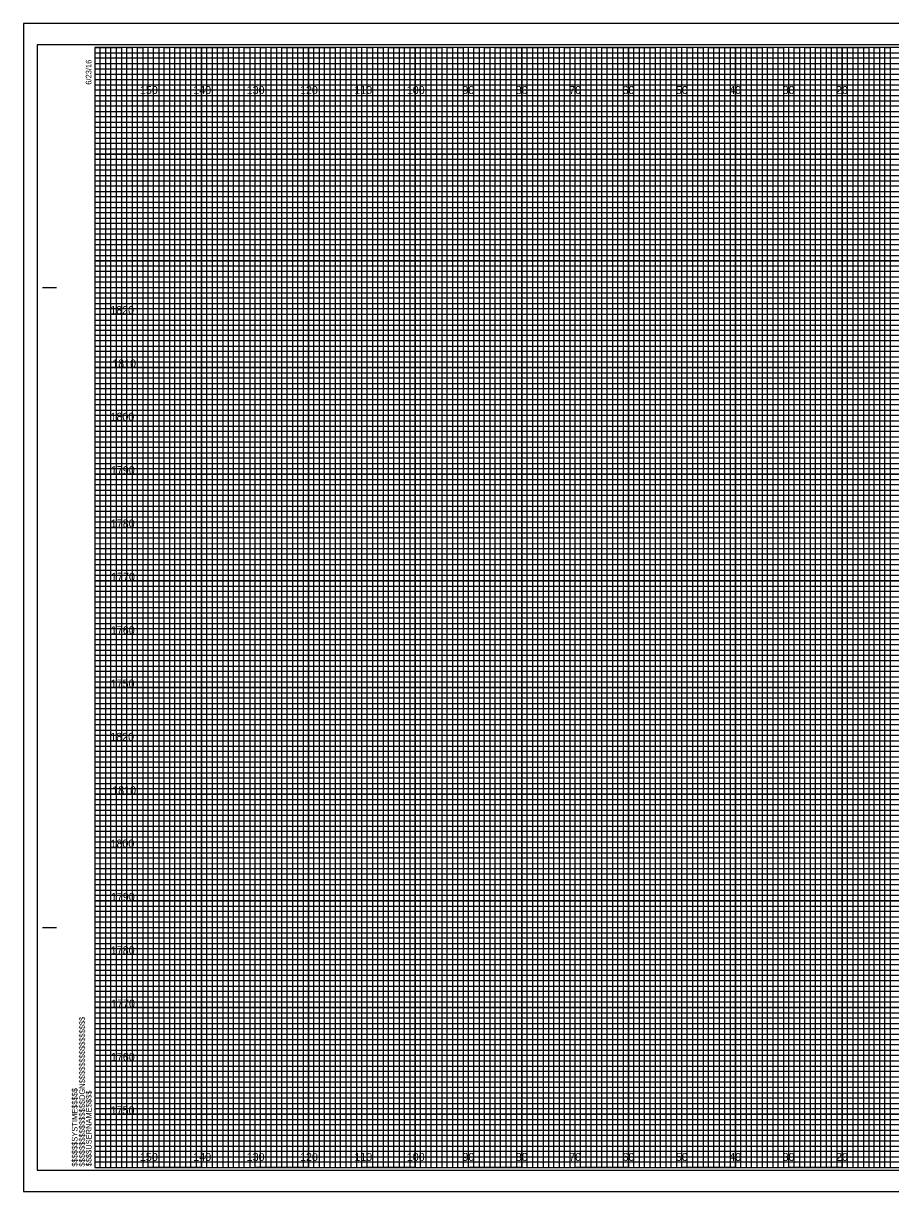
# Model space of a CAD drawing. Extents: x -15 to 323, y -5 to 6170.
# Drawn here: x -13.4 to 149.1, y 3075.5 to 3294.5 of the extents above; entities that cross this region are included whole.
import ezdxf

# ---------------------------------------------------------------- set-up
doc = ezdxf.new("R2010")
doc.units = 0
for name, color, linetype in [('Prop XS DDE', 7, 'Continuous'), ('Prop XS DDE Slope Text', 7, 'Continuous'), ('Prop XS DDE Text', 7, 'Continuous'), ('Prop XS Earthwork Shape', 7, 'Continuous'), ('Prop XS Noise Wall', 7, 'Continuous'), ('Prop XS Retaining Wall', 7, 'Continuous'), ('Prop XS Station Labels', 7, 'Continuous'), ('Scratch_Level_3', 7, 'Continuous'), ('Scratch_Level_7', 7, 'Continuous'), ('Scratch_Level_8', 7, 'Continuous'), ('Sheet Cross Section Grid Minor 1 CELL', 7, 'Continuous')]:
    doc.layers.add(name, color=color, linetype=linetype)

msp = doc.modelspace()

# ---------------------------------------------------------------- linework, layer by layer
at = {"layer": 'Prop XS DDE'}
msp.add_lwpolyline([(-13.4, 3075.5), (323.3, 3075.5), (323.3, 3294.5), (-13.4, 3294.5)], close=True, dxfattribs=at)
at = {"layer": 'Prop XS DDE Slope Text'}
msp.add_lwpolyline([(-10.8, 3079.5), (322.4, 3079.5), (322.4, 3290.5), (-10.8, 3290.5)], close=True, dxfattribs=at)
at = {"layer": 'Prop XS DDE Text'}
for p, q in [((10, 3080), (10, 3290)), ((20, 3080), (20, 3290)), ((30, 3080), (30, 3290)), ((40, 3080), (40, 3290)), ((50, 3080), (50, 3290)), ((60, 3080), (60, 3290)), ((70, 3080), (70, 3290)), ((80, 3080), (80, 3290)), ((90, 3080), (90, 3290)), ((100, 3080), (100, 3290)), ((110, 3080), (110, 3290)), ((120, 3080), (120, 3290)), ((130, 3080), (130, 3290)), ((140, 3080), (140, 3290)), ((0, 3280), (320, 3280)), ((0, 3270), (320, 3270)), ((0, 3260), (320, 3260)), ((0, 3250), (320, 3250)), ((0, 3240), (320, 3240)), ((0, 3230), (320, 3230)), ((0, 3220), (320, 3220)), ((0, 3210), (320, 3210)), ((0, 3200), (320, 3200)), ((0, 3190), (320, 3190)), ((0, 3180), (320, 3180)), ((0, 3170), (320, 3170)), ((0, 3160), (320, 3160)), ((0, 3150), (320, 3150)), ((0, 3140), (320, 3140)), ((0, 3130), (320, 3130)), ((0, 3120), (320, 3120)), ((0, 3110), (320, 3110)), ((0, 3100), (320, 3100)), ((0, 3090), (320, 3090))]:
    msp.add_line(p, q, dxfattribs=at)
at = {"layer": 'Prop XS Earthwork Shape'}
for p, q in [((10, 3290), (0, 3290)), ((10, 3080), (10, 3290)), ((30, 3290), (20, 3290)), ((20, 3290), (20, 3080)), ((30, 3080), (30, 3290)), ((50, 3290), (40, 3290)), ((40, 3290), (40, 3080)), ((50, 3080), (50, 3290)), ((70, 3290), (60, 3290)), ((60, 3290), (60, 3080)), ((70, 3080), (70, 3290)), ((90, 3290), (80, 3290)), ((80, 3290), (80, 3080)), ((90, 3080), (90, 3290)), ((110, 3290), (100, 3290)), ((100, 3290), (100, 3080)), ((110, 3080), (110, 3290)), ((130, 3290), (120, 3290)), ((120, 3290), (120, 3080)), ((130, 3080), (130, 3290)), ((150, 3290), (140, 3290)), ((140, 3290), (140, 3080)), ((20, 3080), (10, 3080)), ((40, 3080), (30, 3080)), ((60, 3080), (50, 3080)), ((80, 3080), (70, 3080)), ((100, 3080), (90, 3080)), ((120, 3080), (110, 3080)), ((140, 3080), (130, 3080))]:
    msp.add_line(p, q, dxfattribs=at)
for points in [[(0, 3280), (320, 3280), (320, 3270), (0, 3270)], [(0, 3260), (320, 3260), (320, 3250), (0, 3250)], [(0, 3240), (320, 3240), (320, 3230), (0, 3230)], [(0, 3220), (320, 3220), (320, 3210), (0, 3210)], [(0, 3200), (320, 3200), (320, 3190), (0, 3190)], [(0, 3180), (320, 3180), (320, 3170), (0, 3170)], [(0, 3160), (320, 3160), (320, 3150), (0, 3150)], [(0, 3140), (320, 3140), (320, 3130), (0, 3130)], [(0, 3120), (320, 3120), (320, 3110), (0, 3110)], [(0, 3100), (320, 3100), (320, 3090), (0, 3090)]]:
    msp.add_lwpolyline(points, dxfattribs=at)
at = {"layer": 'Prop XS Noise Wall'}
for p, q in [((-9.8, 3245), (-7.3, 3245)), ((-9.7, 3245), (-7.2, 3245)), ((-9.8, 3125), (-7.3, 3125)), ((-9.7, 3125), (-7.2, 3125)), ((0, 3080), (0, 3080)), ((0, 3080), (0, 3080)), ((0, 3080), (0, 3080)), ((0, 3080), (0, 3080)), ((0, 3080), (0, 3080)), ((0, 3080), (0, 3080)), ((0, 3080), (0, 3080))]:
    msp.add_line(p, q, dxfattribs=at)
msp.add_lwpolyline([(320, 3290), (0, 3290), (0, 3080), (320, 3080)], close=True, dxfattribs=at)
at = {"layer": 'Prop XS Retaining Wall'}
for points in [[(0, 3080), (1, 3080), (1, 3290), (2, 3290), (2, 3080)], [(2, 3080), (3, 3080), (3, 3290), (4, 3290), (4, 3080)], [(5, 3080), (6, 3080), (6, 3290), (7, 3290), (7, 3080)], [(7, 3080), (8, 3080), (8, 3290), (9, 3290), (9, 3080)], [(10, 3080), (11, 3080), (11, 3290), (12, 3290), (12, 3080)], [(12, 3080), (13, 3080), (13, 3290), (14, 3290), (14, 3080)], [(15, 3080), (16, 3080), (16, 3290), (17, 3290), (17, 3080)], [(17, 3080), (18, 3080), (18, 3290), (19, 3290), (19, 3080)], [(20, 3080), (21, 3080), (21, 3290), (22, 3290), (22, 3080)], [(22, 3080), (23, 3080), (23, 3290), (24, 3290), (24, 3080)], [(25, 3080), (26, 3080), (26, 3290), (27, 3290), (27, 3080)], [(27, 3080), (28, 3080), (28, 3290), (29, 3290), (29, 3080)], [(30, 3080), (31, 3080), (31, 3290), (32, 3290), (32, 3080)], [(32, 3080), (33, 3080), (33, 3290), (34, 3290), (34, 3080)], [(35, 3080), (36, 3080), (36, 3290), (37, 3290), (37, 3080)], [(37, 3080), (38, 3080), (38, 3290), (39, 3290), (39, 3080)], [(40, 3080), (41, 3080), (41, 3290), (42, 3290), (42, 3080)], [(42, 3080), (43, 3080), (43, 3290), (44, 3290), (44, 3080)], [(45, 3080), (46, 3080), (46, 3290), (47, 3290), (47, 3080)], [(47, 3080), (48, 3080), (48, 3290), (49, 3290), (49, 3080)], [(50, 3080), (51, 3080), (51, 3290), (52, 3290), (52, 3080)], [(52, 3080), (53, 3080), (53, 3290), (54, 3290), (54, 3080)], [(55, 3080), (56, 3080), (56, 3290), (57, 3290), (57, 3080)], [(57, 3080), (58, 3080), (58, 3290), (59, 3290), (59, 3080)], [(60, 3080), (61, 3080), (61, 3290), (62, 3290), (62, 3080)], [(62, 3080), (63, 3080), (63, 3290), (64, 3290), (64, 3080)], [(65, 3080), (66, 3080), (66, 3290), (67, 3290), (67, 3080)], [(67, 3080), (68, 3080), (68, 3290), (69, 3290), (69, 3080)], [(70, 3080), (71, 3080), (71, 3290), (72, 3290), (72, 3080)], [(72, 3080), (73, 3080), (73, 3290), (74, 3290), (74, 3080)], [(75, 3080), (76, 3080), (76, 3290), (77, 3290), (77, 3080)], [(77, 3080), (78, 3080), (78, 3290), (79, 3290), (79, 3080)], [(80, 3080), (81, 3080), (81, 3290), (82, 3290), (82, 3080)], [(82, 3080), (83, 3080), (83, 3290), (84, 3290), (84, 3080)], [(85, 3080), (86, 3080), (86, 3290), (87, 3290), (87, 3080)], [(87, 3080), (88, 3080), (88, 3290), (89, 3290), (89, 3080)], [(90, 3080), (91, 3080), (91, 3290), (92, 3290), (92, 3080)], [(92, 3080), (93, 3080), (93, 3290), (94, 3290), (94, 3080)], [(95, 3080), (96, 3080), (96, 3290), (97, 3290), (97, 3080)], [(97, 3080), (98, 3080), (98, 3290), (99, 3290), (99, 3080)], [(100, 3080), (101, 3080), (101, 3290), (102, 3290), (102, 3080)], [(102, 3080), (103, 3080), (103, 3290), (104, 3290), (104, 3080)], [(105, 3080), (106, 3080), (106, 3290), (107, 3290), (107, 3080)], [(107, 3080), (108, 3080), (108, 3290), (109, 3290), (109, 3080)], [(110, 3080), (111, 3080), (111, 3290), (112, 3290), (112, 3080)], [(112, 3080), (113, 3080), (113, 3290), (114, 3290), (114, 3080)], [(115, 3080), (116, 3080), (116, 3290), (117, 3290), (117, 3080)], [(117, 3080), (118, 3080), (118, 3290), (119, 3290), (119, 3080)], [(120, 3080), (121, 3080), (121, 3290), (122, 3290), (122, 3080)], [(122, 3080), (123, 3080), (123, 3290), (124, 3290), (124, 3080)], [(125, 3080), (126, 3080), (126, 3290), (127, 3290), (127, 3080)], [(127, 3080), (128, 3080), (128, 3290), (129, 3290), (129, 3080)], [(130, 3080), (131, 3080), (131, 3290), (132, 3290), (132, 3080)], [(132, 3080), (133, 3080), (133, 3290), (134, 3290), (134, 3080)], [(135, 3080), (136, 3080), (136, 3290), (137, 3290), (137, 3080)], [(137, 3080), (138, 3080), (138, 3290), (139, 3290), (139, 3080)], [(140, 3080), (141, 3080), (141, 3290), (142, 3290), (142, 3080)], [(142, 3080), (143, 3080), (143, 3290), (144, 3290), (144, 3080)], [(145, 3080), (146, 3080), (146, 3290), (147, 3290), (147, 3080)], [(147, 3080), (148, 3080), (148, 3290), (149, 3290), (149, 3080)]]:
    msp.add_lwpolyline(points, dxfattribs=at)
at = {"layer": 'Prop XS Station Labels'}
for points in [[(0, 3290), (5, 3290), (5, 3080), (15, 3080), (15, 3290), (25, 3290), (25, 3080), (35, 3080), (35, 3290), (45, 3290), (45, 3080), (55, 3080), (55, 3290), (65, 3290), (65, 3080), (75, 3080), (75, 3290), (85, 3290), (85, 3080), (95, 3080), (95, 3290), (105, 3290), (105, 3080), (115, 3080), (115, 3290), (125, 3290), (125, 3080), (135, 3080), (135, 3290), (145, 3290), (145, 3080), (155, 3080)], [(0, 3285), (275, 3285)], [(0, 3265), (320, 3265), (320, 3275), (0, 3275)], [(0, 3245), (320, 3245), (320, 3255), (0, 3255)], [(0, 3225), (320, 3225), (320, 3235), (0, 3235)], [(0, 3205), (320, 3205), (320, 3215), (0, 3215)], [(0, 3185), (320, 3185), (320, 3195), (0, 3195)], [(0, 3165), (320, 3165), (320, 3175), (0, 3175)], [(0, 3145), (320, 3145), (320, 3155), (0, 3155)], [(0, 3125), (320, 3125), (320, 3135), (0, 3135)], [(0, 3105), (320, 3105), (320, 3115), (0, 3115)], [(0, 3085), (320, 3085), (320, 3095), (0, 3095)]]:
    msp.add_lwpolyline(points, dxfattribs=at)
at = {"layer": 'Scratch_Level_7'}
for p, q in [((323.3, 3294.5), (-13.4, 3294.5)), ((-13.4, 3294.5), (-13.4, 3075.5)), ((-13.4, 3075.5), (323.3, 3075.5))]:
    msp.add_line(p, q, dxfattribs=at)
at = {"layer": 'Sheet Cross Section Grid Minor 1 CELL'}
for p, q in [((0, 3289), (260, 3289)), ((260, 3287.98), (0, 3287.98)), ((0, 3287.98), (0, 3287)), ((0, 3287), (260, 3287)), ((260, 3285.89), (0, 3285.89)), ((0, 3285.89), (0, 3284)), ((0, 3284), (320, 3284))]:
    msp.add_line(p, q, dxfattribs=at)
for points in [[(0, 3283), (270, 3283), (320, 3283), (320, 3282), (0, 3282)], [(0, 3281), (320, 3281), (320, 3279), (0, 3279)], [(0, 3278), (320, 3278), (320, 3277), (0, 3276.98)], [(0, 3276), (320, 3276), (320, 3274), (0, 3274)], [(0, 3273), (320, 3273), (320, 3272), (0, 3272)], [(0, 3271), (320, 3271), (320, 3269), (0, 3269)], [(0, 3268), (320, 3268), (320, 3267), (0, 3267)], [(0, 3266), (320, 3266), (320, 3264), (0, 3264)], [(0, 3263), (320, 3263), (320, 3262), (0, 3262)], [(0, 3261), (320, 3261), (320, 3259), (0, 3259)], [(0, 3258), (320, 3258), (320, 3257), (0, 3257)], [(0, 3256), (320, 3256), (320, 3253.95), (320, 3253), (320, 3252), (0, 3252)], [(0, 3254), (320, 3254), (320, 3253), (0, 3253)], [(0, 3251), (320, 3251), (320, 3249), (0, 3249.03)], [(0, 3249.03), (320, 3249), (320, 3248), (0, 3248)], [(0, 3247), (320, 3247), (320, 3246), (0, 3246)], [(0, 3244), (320, 3244), (320, 3243), (0, 3243)], [(0, 3242), (320, 3242), (320, 3241), (0, 3241)], [(-0.07, 3238.89), (320, 3238.89), (320, 3237.88), (-0.07, 3237.88)], [(0, 3237), (320, 3237), (320, 3236), (0, 3236)], [(0, 3234), (320, 3234), (320, 3233), (0, 3233)], [(0, 3232), (320, 3232), (320, 3231), (0, 3231)], [(0, 3229), (320, 3229), (320, 3228), (0, 3228)], [(0, 3227), (320, 3227), (320, 3226), (0, 3226)], [(0, 3224), (320, 3224), (320, 3223), (0, 3223)], [(0, 3222), (320, 3222), (320, 3221), (0, 3221)], [(0, 3219), (320, 3219), (319.99, 3217.98), (0, 3218)], [(0, 3217), (320, 3217), (320, 3216), (0, 3216)], [(0, 3214), (320, 3214), (320, 3213), (0, 3213)], [(0, 3212), (320, 3212), (320, 3211), (0, 3211)], [(0, 3209), (320, 3209), (320, 3208), (0, 3208)], [(0, 3207), (320, 3207), (320, 3206), (0, 3206)], [(0, 3204), (320, 3204), (320, 3203), (0, 3203)], [(0, 3202), (320, 3202), (320, 3201), (0, 3201)], [(0, 3199), (320, 3199), (320, 3198), (0, 3198)], [(0, 3196.99), (320.07, 3196.91), (320, 3196), (0, 3196)], [(0, 3194), (320, 3194), (320, 3193), (0, 3193)], [(0, 3192), (320, 3192), (320, 3191), (0, 3191)], [(0, 3189), (320, 3189), (320, 3188), (0, 3188)], [(0, 3187), (320, 3187), (320, 3186), (0, 3186)], [(0, 3184), (320, 3184), (320, 3183), (0, 3183)], [(0, 3182), (320, 3182), (320, 3181), (0, 3181)], [(0, 3179), (320, 3179), (320, 3178), (0, 3178)], [(0, 3177), (320, 3177), (320, 3176), (0, 3176)], [(0, 3174), (320, 3174), (320, 3173), (0, 3173)], [(0, 3172), (320, 3172), (320, 3171), (0, 3171)], [(0, 3169), (320, 3169), (320, 3168), (0, 3168)], [(0, 3167), (320, 3167), (320, 3166), (0, 3166)], [(0, 3164), (320, 3164), (320, 3163), (0, 3163)], [(0, 3162), (320, 3162), (320, 3161), (0, 3161)], [(0, 3159), (320, 3159), (319.99, 3157.98), (0, 3158)], [(0, 3157), (320, 3157), (320, 3156), (0, 3156)], [(0, 3154), (320, 3154), (320, 3153), (0, 3153)], [(0, 3152), (320, 3152), (320, 3151), (0, 3151)], [(0, 3149), (320, 3149), (320, 3148), (0, 3148)], [(0, 3147), (320, 3147), (320, 3146), (0, 3146)], [(0, 3144), (320, 3144), (320, 3143), (0, 3143)], [(0, 3142), (320, 3142), (320, 3141), (0, 3141)], [(0, 3139), (320, 3139), (320, 3138), (0, 3138)], [(0, 3136.99), (320.07, 3136.91), (320, 3136), (0, 3136)], [(0, 3134), (320, 3134), (320, 3133), (0, 3133)], [(0, 3132), (320, 3132), (320, 3131), (0, 3131)], [(0, 3129), (320, 3129), (320, 3128), (0, 3128)], [(0, 3127), (320, 3127), (320, 3126), (0, 3126)], [(0, 3124), (320, 3124), (320, 3123), (0, 3123)], [(0, 3122), (320, 3122), (320, 3121), (0, 3121)], [(0, 3119), (320, 3119), (320, 3118), (0, 3118)], [(0, 3117), (320, 3117), (320, 3116), (0, 3116)], [(0, 3114), (320, 3114), (320, 3113), (0, 3113)], [(0, 3112), (320, 3112), (320, 3111), (0, 3111)], [(0, 3109), (320, 3109), (320, 3108), (0, 3108)], [(0, 3107), (320, 3107), (320, 3106), (0, 3106)], [(0, 3104), (320, 3104), (320, 3103), (0, 3103)], [(0, 3102), (320, 3102), (320, 3101), (0, 3101)], [(0, 3099), (320, 3099), (320, 3098), (0, 3098)], [(0, 3097), (320, 3097), (320, 3096), (0, 3096)], [(0, 3094), (320, 3094), (320, 3093), (0, 3093)], [(0, 3092), (320, 3092), (320, 3091), (0, 3091)], [(0, 3089), (320, 3089), (320, 3088), (0, 3088)], [(0, 3087), (320, 3087), (320, 3086), (0, 3086)], [(0, 3084), (320, 3084), (320, 3083), (0, 3083)], [(0, 3082), (320, 3082), (320, 3081), (0, 3081)]]:
    msp.add_lwpolyline(points, dxfattribs=at)

# ---------------------------------------------------------------- texts
at = {"layer": 'Prop XS Noise Wall'}
for s, p in [('6/23/16', (-0.65, 3283)), ('$$$$$$$$$$$$$$$$DGN$$$$$$$$$$$$$$$$', (-1.88, 3080.18)), ('$$$$$$SYSTIME$$$$$', (-3.26, 3080.18)), ('$$$$USERNAME$$$$', (-0.62, 3080.23))]:
    msp.add_text(s, height=1.05, rotation=90, dxfattribs=at).set_placement(p)
at = {"layer": 'Scratch_Level_3'}
for s, p in [('1820', (2.87, 3240)), ('1810', (3.25, 3230)), ('1800', (2.92, 3220)), ('1790', (3, 3210)), ('1780', (2.98, 3200)), ('1770', (3.04, 3190)), ('1760', (3, 3180)), ('1750', (2.96, 3170)), ('1820', (2.87, 3160)), ('1810', (3.25, 3150)), ('1800', (2.92, 3140)), ('1790', (3, 3130)), ('1780', (2.98, 3120)), ('1770', (3.04, 3110)), ('1760', (3, 3100)), ('1750', (2.96, 3090))]:
    msp.add_text(s, height=1.5, dxfattribs=at).set_placement(p)
at = {"layer": 'Scratch_Level_8'}
for s, p in [('150', (8.44, 3281.25)), ('140', (18.44, 3281.25)), ('130', (28.44, 3281.25)), ('120', (38.44, 3281.25)), ('110', (48.62, 3281.25)), ('100', (58.44, 3281.25)), ('90', (68.86, 3281.25)), ('80', (78.86, 3281.25)), ('70', (88.86, 3281.25)), ('60', (98.86, 3281.25)), ('50', (108.86, 3281.25)), ('40', (118.86, 3281.25)), ('30', (128.86, 3281.25)), ('20', (138.86, 3281.25)), ('150', (8.44, 3081.25)), ('140', (18.44, 3081.25)), ('130', (28.44, 3081.25)), ('120', (38.44, 3081.25)), ('110', (48.62, 3081.25)), ('100', (58.44, 3081.25)), ('90', (68.86, 3081.25)), ('80', (78.86, 3081.25)), ('70', (88.86, 3081.25)), ('60', (98.86, 3081.25)), ('50', (108.86, 3081.25)), ('40', (118.86, 3081.25)), ('30', (128.86, 3081.25)), ('20', (138.86, 3081.25))]:
    msp.add_text(s, height=1.5, dxfattribs=at).set_placement(p)

doc.saveas('drawing.dxf')
